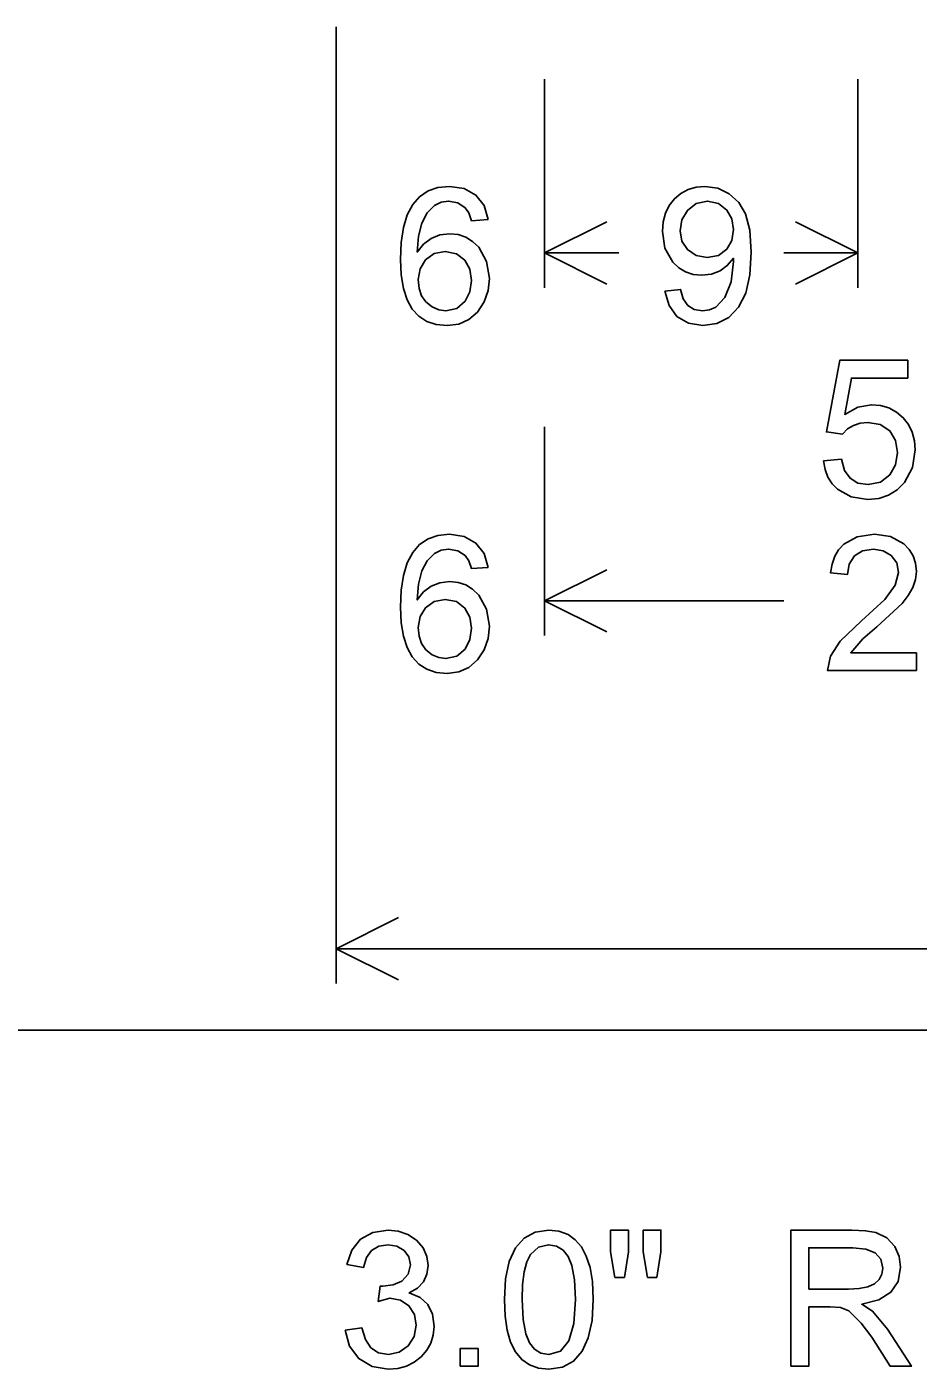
# Model space of a CAD drawing. Extents: x 1001568 to 1002149, y 1840825 to 1841423.
# Drawn here: x 1001894.797 to 1001896.931, y 1841268.657 to 1841271.873 of the extents above; entities that cross this region are included whole.
import ezdxf

# ---------------------------------------------------------------- set-up
doc = ezdxf.new("R2010")
doc.units = 0
doc.layers.add('R_No Plot', color=7, linetype='Continuous')
doc.layers.add('SIGNS', color=7, linetype='Continuous')

msp = doc.modelspace()

# ---------------------------------------------------------------- linework, layer by layer
at = {"layer": 'R_No Plot'}
msp.add_line((1001890.6501, 1841269.4691), (1001982.1327, 1841269.4691), dxfattribs=at)
at = {"layer": 'SIGNS'}
for p, q in [((1001895.5379, 1841269.5809), (1001895.5379, 1841271.8726)), ((1001895.5379, 1841271.2476), (1001895.5379, 1841271.7476)), ((1001896.0367, 1841271.2476), (1001896.0367, 1841271.7476)), ((1001896.7867, 1841271.2476), (1001896.7867, 1841271.7476)), ((1001896.1857, 1841271.4055), (1001896.0367, 1841271.3309)), ((1001896.6376, 1841271.4055), (1001896.7867, 1841271.3309)), ((1001896.214, 1841271.3309), (1001896.0367, 1841271.3309)), ((1001896.1857, 1841271.2564), (1001896.0367, 1841271.3309)), ((1001896.6093, 1841271.3309), (1001896.7867, 1841271.3309)), ((1001896.6376, 1841271.2564), (1001896.7867, 1841271.3309)), ((1001895.5379, 1841270.4143), (1001895.5379, 1841270.9143)), ((1001896.0367, 1841270.4143), (1001896.0367, 1841270.9143)), ((1001896.1857, 1841270.5722), (1001896.0367, 1841270.4976)), ((1001896.6092, 1841270.4976), (1001896.0367, 1841270.4976)), ((1001896.1857, 1841270.4231), (1001896.0367, 1841270.4976)), ((1001895.687, 1841269.7388), (1001895.5379, 1841269.6643)), ((1001898.2094, 1841269.6643), (1001895.5379, 1841269.6643)), ((1001895.687, 1841269.5897), (1001895.5379, 1841269.6643))]:
    msp.add_line(p, q, dxfattribs=at)
for points in [[(1001895.9019, 1841271.4111), (1001895.892, 1841271.4443), (1001895.8723, 1841271.4695), (1001895.8441, 1841271.4852), (1001895.809, 1841271.4905), (1001895.7814, 1841271.4877), (1001895.7576, 1841271.4795), (1001895.7373, 1841271.4658), (1001895.7209, 1841271.4467), (1001895.708, 1841271.422), (1001895.6989, 1841271.392), (1001895.6934, 1841271.3564), (1001895.6916, 1841271.3155), (1001895.6933, 1841271.2783), (1001895.6986, 1841271.2461), (1001895.7074, 1841271.2189), (1001895.7196, 1841271.1967), (1001895.7353, 1841271.1793), (1001895.7546, 1841271.167), (1001895.7773, 1841271.1596), (1001895.8036, 1841271.1572), (1001895.831, 1841271.1607), (1001895.8554, 1841271.1714), (1001895.8763, 1841271.1894), (1001895.8921, 1841271.2139), (1001895.9014, 1841271.2409), (1001895.9044, 1841271.27), (1001895.8979, 1841271.3108), (1001895.8788, 1841271.3448), (1001895.8643, 1841271.3587), (1001895.848, 1841271.369), (1001895.8297, 1841271.3749), (1001895.8095, 1841271.377), (1001895.7858, 1841271.3742), (1001895.765, 1841271.3659), (1001895.7468, 1841271.3522), (1001895.7317, 1841271.333), (1001895.7345, 1841271.3713), (1001895.7425, 1841271.4027), (1001895.7551, 1841271.4271), (1001895.7729, 1841271.4447), (1001895.7887, 1841271.4525), (1001895.8066, 1841271.4551), (1001895.8287, 1841271.4509), (1001895.8468, 1841271.4394), (1001895.8554, 1841271.4268), (1001895.8619, 1841271.4082), (1001895.9019, 1841271.4111)], [(1001896.3247, 1841271.2398), (1001896.3346, 1841271.2048), (1001896.3535, 1841271.1788), (1001896.3808, 1841271.1625), (1001896.4156, 1841271.1572), (1001896.4489, 1841271.162), (1001896.4777, 1841271.1766), (1001896.5011, 1841271.2008), (1001896.518, 1841271.235), (1001896.5279, 1841271.2788), (1001896.5314, 1841271.3326), (1001896.5279, 1841271.3854), (1001896.5177, 1841271.4243), (1001896.5015, 1841271.4518), (1001896.4788, 1841271.4729), (1001896.4512, 1841271.4862), (1001896.4203, 1841271.4905), (1001896.3993, 1841271.4885), (1001896.3801, 1841271.483), (1001896.3628, 1841271.4736), (1001896.3475, 1841271.4608), (1001896.3348, 1841271.4447), (1001896.3258, 1841271.4264), (1001896.3204, 1841271.4056), (1001896.3186, 1841271.3825), (1001896.3248, 1841271.3422), (1001896.3435, 1841271.309), (1001896.3577, 1841271.2951), (1001896.374, 1841271.2854), (1001896.3923, 1841271.2795), (1001896.4127, 1841271.2777), (1001896.4359, 1841271.2803), (1001896.4565, 1841271.2879), (1001896.4739, 1841271.3006), (1001896.4886, 1841271.3183), (1001896.4888, 1841271.3103), (1001896.4829, 1841271.2616), (1001896.4682, 1841271.2241), (1001896.4462, 1841271.2011), (1001896.4313, 1841271.1946), (1001896.4148, 1841271.1926), (1001896.3948, 1841271.1959), (1001896.3795, 1841271.2055), (1001896.3686, 1841271.2213), (1001896.3622, 1841271.2435), (1001896.3247, 1841271.2398)], [(1001896.4888, 1841271.387), (1001896.4848, 1841271.361), (1001896.4732, 1841271.3401), (1001896.4528, 1841271.3252), (1001896.4258, 1841271.3203), (1001896.3993, 1841271.3249), (1001896.3786, 1841271.3389), (1001896.3654, 1841271.3591), (1001896.3612, 1841271.3839), (1001896.3655, 1841271.4103), (1001896.3783, 1841271.4327), (1001896.3997, 1841271.4495), (1001896.4269, 1841271.4551), (1001896.4529, 1841271.4495), (1001896.4732, 1841271.4336), (1001896.4848, 1841271.4124), (1001896.4888, 1841271.387)], [(1001895.7342, 1841271.2672), (1001895.7386, 1841271.2931), (1001895.7517, 1841271.3145), (1001895.7724, 1841271.3296), (1001895.7988, 1841271.3345), (1001895.8255, 1841271.3292), (1001895.8459, 1841271.3137), (1001895.858, 1841271.2918), (1001895.8619, 1841271.2651), (1001895.8578, 1841271.2382), (1001895.8466, 1841271.2156), (1001895.8265, 1841271.1982), (1001895.8003, 1841271.1926), (1001895.7832, 1841271.1951), (1001895.7673, 1841271.2019), (1001895.7526, 1841271.2136), (1001895.7423, 1841271.2284), (1001895.736, 1841271.2461), (1001895.7342, 1841271.2672)], [(1001895.9019, 1841270.5778), (1001895.892, 1841270.611), (1001895.8723, 1841270.6361), (1001895.8441, 1841270.6518), (1001895.809, 1841270.6572), (1001895.7814, 1841270.6544), (1001895.7576, 1841270.6462), (1001895.7373, 1841270.6325), (1001895.7209, 1841270.6134), (1001895.708, 1841270.5887), (1001895.6989, 1841270.5587), (1001895.6934, 1841270.5231), (1001895.6916, 1841270.4822), (1001895.6933, 1841270.445), (1001895.6986, 1841270.4128), (1001895.7074, 1841270.3856), (1001895.7196, 1841270.3634), (1001895.7353, 1841270.346), (1001895.7546, 1841270.3337), (1001895.7773, 1841270.3263), (1001895.8036, 1841270.3239), (1001895.831, 1841270.3274), (1001895.8554, 1841270.338), (1001895.8763, 1841270.3561), (1001895.8921, 1841270.3806), (1001895.9014, 1841270.4076), (1001895.9044, 1841270.4367), (1001895.8979, 1841270.4774), (1001895.8788, 1841270.5114), (1001895.8643, 1841270.5254), (1001895.848, 1841270.5356), (1001895.8297, 1841270.5416), (1001895.8095, 1841270.5437), (1001895.7858, 1841270.5409), (1001895.765, 1841270.5326), (1001895.7468, 1841270.5189), (1001895.7317, 1841270.4997), (1001895.7345, 1841270.5379), (1001895.7425, 1841270.5694), (1001895.7551, 1841270.5938), (1001895.7729, 1841270.6114), (1001895.7887, 1841270.6192), (1001895.8066, 1841270.6217), (1001895.8287, 1841270.6176), (1001895.8468, 1841270.6061), (1001895.8554, 1841270.5934), (1001895.8619, 1841270.5748), (1001895.9019, 1841270.5778)], [(1001895.7342, 1841270.4339), (1001895.7386, 1841270.4598), (1001895.7517, 1841270.4812), (1001895.7724, 1841270.4963), (1001895.7988, 1841270.5012), (1001895.8255, 1841270.4958), (1001895.8459, 1841270.4803), (1001895.858, 1841270.4585), (1001895.8619, 1841270.4318), (1001895.8578, 1841270.4048), (1001895.8466, 1841270.3822), (1001895.8265, 1841270.3648), (1001895.8003, 1841270.3593), (1001895.7832, 1841270.3618), (1001895.7673, 1841270.3686), (1001895.7526, 1841270.3802), (1001895.7423, 1841270.3951), (1001895.736, 1841270.4128), (1001895.7342, 1841270.4339)], [(1001895.9404, 1841268.8237), (1001895.942, 1841268.7845), (1001895.947, 1841268.7506), (1001895.9553, 1841268.7219), (1001895.9671, 1841268.6985), (1001895.9819, 1841268.6802), (1001896.0002, 1841268.6674), (1001896.0218, 1841268.6596), (1001896.0468, 1841268.6572), (1001896.0794, 1841268.6621), (1001896.1059, 1841268.6763), (1001896.1266, 1841268.6999), (1001896.1413, 1841268.7324), (1001896.1502, 1841268.7736), (1001896.1531, 1841268.8237), (1001896.1513, 1841268.8674), (1001896.1458, 1841268.9007), (1001896.1365, 1841268.9278), (1001896.1246, 1841268.95), (1001896.11, 1841268.9673), (1001896.0929, 1841268.9799), (1001896.071, 1841268.988), (1001896.0468, 1841268.9905), (1001896.0138, 1841268.9855), (1001895.9876, 1841268.9713), (1001895.9669, 1841268.9475), (1001895.9521, 1841268.9151), (1001895.9433, 1841268.8737), (1001895.9404, 1841268.8237)], [(1001896.6263, 1841268.6643), (1001896.6688, 1841268.6643), (1001896.6688, 1841268.8061), (1001896.7202, 1841268.8061), (1001896.7448, 1841268.8047), (1001896.765, 1841268.7966), (1001896.7948, 1841268.7676), (1001896.8196, 1841268.7341), (1001896.8642, 1841268.6643), (1001896.9146, 1841268.6643), (1001896.8578, 1841268.753), (1001896.8219, 1841268.7965), (1001896.7957, 1841268.8126), (1001896.8365, 1841268.8231), (1001896.8657, 1841268.8413), (1001896.883, 1841268.8675), (1001896.8887, 1841268.9015), (1001896.8851, 1841268.9273), (1001896.8751, 1841268.9507), (1001896.8561, 1841268.9715), (1001896.8298, 1841268.9845), (1001896.8051, 1841268.9889), (1001896.7718, 1841268.9905), (1001896.6263, 1841268.9905), (1001896.6263, 1841268.6643)], [(1001895.9829, 1841268.8238), (1001895.9841, 1841268.8603), (1001895.9879, 1841268.8906), (1001895.9942, 1841268.9144), (1001896.0032, 1841268.9321), (1001896.0219, 1841268.9494), (1001896.0463, 1841268.9551), (1001896.065, 1841268.9518), (1001896.0807, 1841268.9425), (1001896.093, 1841268.9271), (1001896.1021, 1841268.9056), (1001896.1084, 1841268.8709), (1001896.1106, 1841268.8238), (1001896.1066, 1841268.7662), (1001896.0946, 1841268.7252), (1001896.0747, 1841268.7006), (1001896.0468, 1841268.6926), (1001896.0279, 1841268.6957), (1001896.0125, 1841268.7051), (1001896.0002, 1841268.7204), (1001895.9915, 1841268.742), (1001895.985, 1841268.7765), (1001895.9829, 1841268.8238)], [(1001896.6688, 1841268.8486), (1001896.6688, 1841268.9479), (1001896.7746, 1841268.9479), (1001896.8058, 1841268.9448), (1001896.8282, 1841268.9358), (1001896.8416, 1841268.9205), (1001896.8461, 1841268.8992), (1001896.8439, 1841268.8851), (1001896.8373, 1841268.8722), (1001896.8263, 1841268.8618), (1001896.8104, 1841268.8545), (1001896.7896, 1841268.8501), (1001896.7639, 1841268.8486), (1001896.6688, 1841268.8486)]]:
    msp.add_lwpolyline(points, dxfattribs=at)
for points in [[(1001896.7042, 1841270.8333), (1001896.7079, 1841270.8125), (1001896.7148, 1841270.7942), (1001896.7247, 1841270.7783), (1001896.7379, 1841270.7648), (1001896.7704, 1841270.7465), (1001896.8107, 1841270.7405), (1001896.8368, 1841270.7431), (1001896.86, 1841270.7507), (1001896.8803, 1841270.7633), (1001896.8978, 1841270.7811), (1001896.9174, 1841270.8172), (1001896.9241, 1841270.8593), (1001896.9222, 1841270.8812), (1001896.9168, 1841270.9014), (1001896.9077, 1841270.9197), (1001896.8951, 1841270.9361), (1001896.879, 1841270.9498), (1001896.861, 1841270.9597), (1001896.841, 1841270.9655), (1001896.8191, 1841270.9675), (1001896.7863, 1841270.9616), (1001896.7552, 1841270.9444), (1001896.7712, 1841271.0313), (1001896.9058, 1841271.0313), (1001896.9058, 1841271.0738), (1001896.7431, 1841271.0738), (1001896.7114, 1841270.9023), (1001896.7498, 1841270.8973), (1001896.7615, 1841270.9094), (1001896.7757, 1841270.918), (1001896.7919, 1841270.9231), (1001896.8105, 1841270.9249), (1001896.8402, 1841270.9198), (1001896.8627, 1841270.905), (1001896.8768, 1841270.8821), (1001896.8816, 1841270.8532), (1001896.877, 1841270.8238), (1001896.8634, 1841270.7997), (1001896.8405, 1841270.7818), (1001896.8112, 1841270.776), (1001896.7867, 1841270.7797), (1001896.7678, 1841270.7912), (1001896.7546, 1841270.8102), (1001896.7471, 1841270.8369)], [(1001896.9266, 1841270.3735), (1001896.7695, 1841270.3735), (1001896.7983, 1841270.4065), (1001896.8317, 1841270.4351), (1001896.8925, 1841270.4914), (1001896.9073, 1841270.5106), (1001896.918, 1841270.5298), (1001896.9244, 1841270.549), (1001896.9266, 1841270.5683), (1001896.9247, 1841270.5879), (1001896.919, 1841270.6054), (1001896.9096, 1841270.6208), (1001896.8966, 1841270.6342), (1001896.8649, 1841270.6514), (1001896.826, 1841270.6572), (1001896.7848, 1841270.6512), (1001896.7528, 1841270.6334), (1001896.7405, 1841270.6201), (1001896.7312, 1841270.6043), (1001896.7248, 1841270.5857), (1001896.7214, 1841270.5646), (1001896.7616, 1841270.5605), (1001896.7658, 1841270.5857), (1001896.7783, 1841270.6052), (1001896.7979, 1841270.6176), (1001896.8239, 1841270.6217), (1001896.8471, 1841270.6177), (1001896.8662, 1841270.6065), (1001896.8795, 1841270.5885), (1001896.884, 1841270.5659), (1001896.8757, 1841270.5348), (1001896.8511, 1841270.5006), (1001896.7955, 1841270.45), (1001896.7441, 1841270.4013), (1001896.7209, 1841270.3653), (1001896.7138, 1841270.3309), (1001896.9266, 1841270.3309)], [(1001895.5592, 1841268.7506), (1001895.5695, 1841268.7121), (1001895.5919, 1841268.6824), (1001895.6236, 1841268.6635), (1001895.6625, 1841268.6572), (1001895.6852, 1841268.6591), (1001895.7059, 1841268.6647), (1001895.7244, 1841268.6739), (1001895.741, 1841268.6869), (1001895.7544, 1841268.7024), (1001895.7642, 1841268.7197), (1001895.77, 1841268.7386), (1001895.7719, 1841268.7593), (1001895.7682, 1841268.789), (1001895.757, 1841268.8124), (1001895.7384, 1841268.8292), (1001895.7123, 1841268.8397), (1001895.7322, 1841268.8514), (1001895.7464, 1841268.8665), (1001895.7549, 1841268.8845), (1001895.7578, 1841268.9057), (1001895.7547, 1841268.9273), (1001895.7457, 1841268.9477), (1001895.7303, 1841268.966), (1001895.7094, 1841268.9799), (1001895.6864, 1841268.988), (1001895.6618, 1841268.9905), (1001895.6255, 1841268.9848), (1001895.5962, 1841268.9682), (1001895.5749, 1841268.9421), (1001895.5632, 1841268.9079), (1001895.6032, 1841268.9009), (1001895.6103, 1841268.9247), (1001895.6225, 1841268.9416), (1001895.6397, 1841268.9517), (1001895.6619, 1841268.9551), (1001895.683, 1841268.9516), (1001895.7003, 1841268.9417), (1001895.7116, 1841268.9264), (1001895.7152, 1841268.907), (1001895.7099, 1841268.8847), (1001895.6947, 1841268.8682), (1001895.6743, 1841268.8589), (1001895.6493, 1841268.8558), (1001895.6429, 1841268.8558), (1001895.6384, 1841268.8192), (1001895.6664, 1841268.8274), (1001895.6913, 1841268.8227), (1001895.7116, 1841268.809), (1001895.725, 1841268.7881), (1001895.7294, 1841268.7624), (1001895.7244, 1841268.7352), (1001895.7101, 1841268.7127), (1001895.6886, 1841268.6975), (1001895.6626, 1841268.6926), (1001895.6393, 1841268.6966), (1001895.621, 1841268.7086), (1001895.6075, 1841268.7283), (1001895.5991, 1841268.756)], [(1001896.205, 1841268.877), (1001896.2278, 1841268.877), (1001896.2371, 1841268.938), (1001896.2371, 1841268.9905), (1001896.1946, 1841268.9905), (1001896.1946, 1841268.938)], [(1001896.2828, 1841268.877), (1001896.3051, 1841268.877), (1001896.3151, 1841268.938), (1001896.3151, 1841268.9905), (1001896.2726, 1841268.9905), (1001896.2726, 1841268.938)], [(1001895.8346, 1841268.6643), (1001895.8772, 1841268.6643), (1001895.8772, 1841268.7068), (1001895.8346, 1841268.7068)]]:
    msp.add_lwpolyline(points, close=True, dxfattribs=at)

doc.saveas('drawing.dxf')
